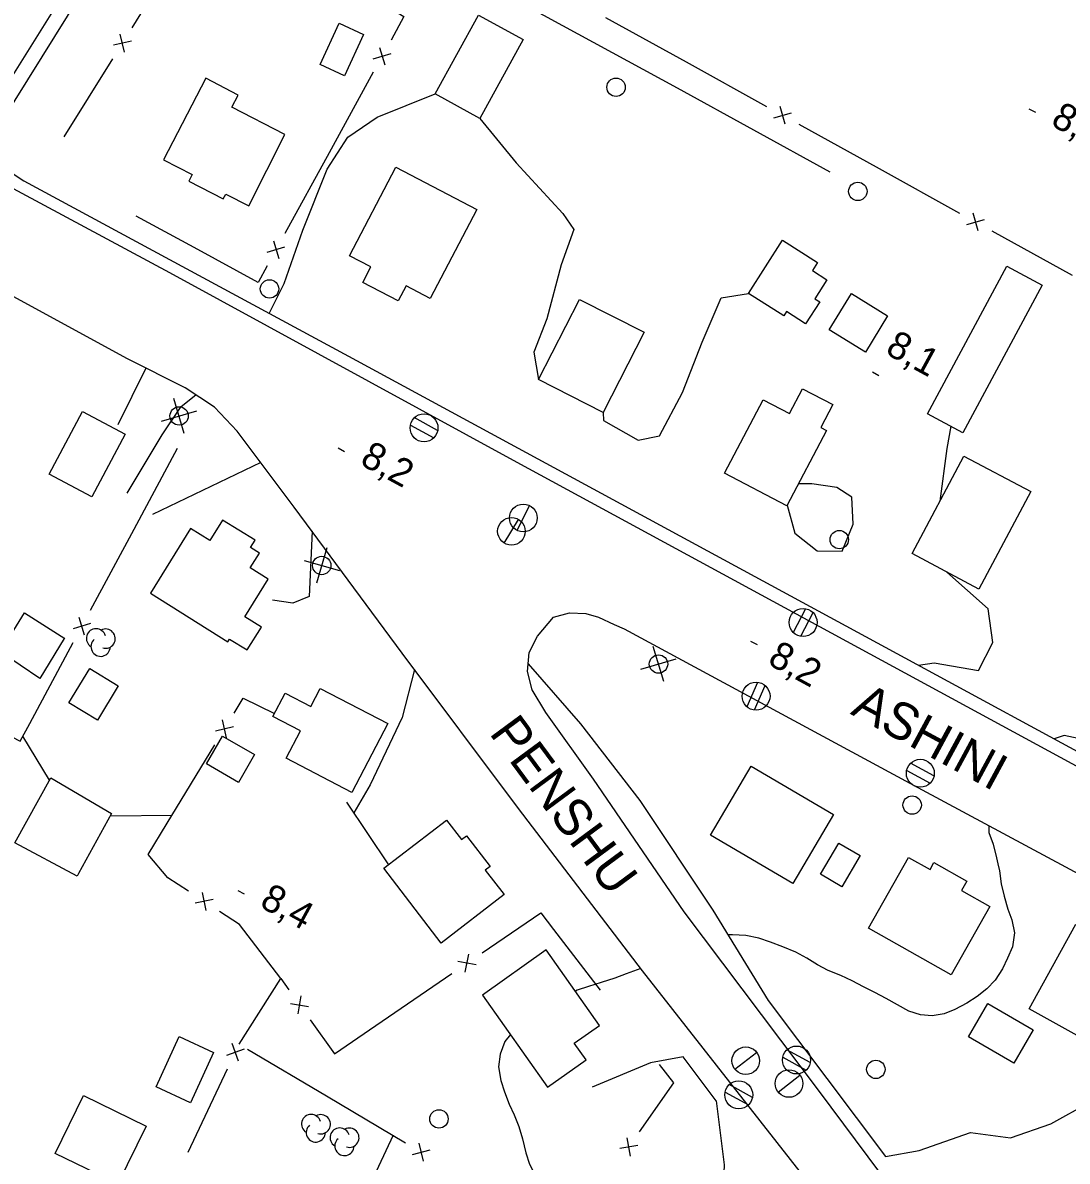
# Model space of a CAD drawing. Extents: x 219136 to 222520, y 5421589 to 5424530.
# Drawn here: x 221143.1 to 221256.8, y 5423014 to 5423137.9 of the extents above; entities that cross this region are included whole.
import ezdxf

# ---------------------------------------------------------------- set-up
doc = ezdxf.new("R2010")
doc.units = 0
for name, color, linetype in [('Level 19', 7, 'Continuous'), ('Level 2', 7, 'Continuous'), ('Level 21', 7, 'Continuous'), ('Level 22', 7, 'Continuous'), ('Level 3', 7, 'Continuous'), ('Level 31', 7, 'Continuous'), ('Level 36', 7, 'Continuous'), ('Level 37', 7, 'Continuous'), ('Level 4', 7, 'Continuous'), ('Level 44', 7, 'Continuous')]:
    doc.layers.add(name, color=color, linetype=linetype)

msp = doc.modelspace()

# ---------------------------------------------------------------- linework, layer by layer
at = {"layer": 'Level 19'}
for points in [[(221169.95, 5423106.26), (221171.56, 5423109.54), (221173.61, 5423115.33), (221176.23, 5423121.98), (221178.49, 5423125.45), (221181.7, 5423127.63), (221187.98, 5423130.15)], [(221192.85, 5423127.47), (221196.82, 5423122.64), (221201.89, 5423117.14), (221203.07, 5423115.4), (221201.7, 5423111.54), (221200.13, 5423105.69), (221198.72, 5423102.05), (221199.25, 5423099.09)], [(221206.27, 5423095.5), (221206.31, 5423094.62), (221210.09, 5423092.46), (221212.38, 5423092.94), (221214.88, 5423097.66), (221217.02, 5423103.15), (221219.12, 5423107.96), (221222.09, 5423108.45)], [(221156.51, 5423100.32), (221153.47, 5423094.13)], [(221154.5, 5423086.72), (221158.3, 5423093.07), (221160.37, 5423096.13), (221161.96, 5423097.4), (221161.96, 5423097.4)], [(221242.92, 5423085.85), (221243.68, 5423091.58), (221244.11, 5423093.99)], [(221169.02, 5423090.03), (221157.25, 5423084.39)], [(221226.3, 5423085.39), (221227.12, 5423082.34), (221229.56, 5423080.45), (221232.25, 5423080.4), (221233.48, 5423083.32), (221233.33, 5423086.29), (221231.67, 5423087.33), (221228.98, 5423087.71), (221227.53, 5423087.74)], [(221174.6, 5423082.57), (221174.28, 5423075.48), (221172.5, 5423074.75), (221170.28, 5423075.05)], [(221240.56, 5423068), (221242.26, 5423068.23), (221247.1, 5423067.41), (221248.64, 5423070.47), (221248.16, 5423074.14), (221243.66, 5423078.13)], [(221185.73, 5423067.51), (221184.42, 5423062.29), (221180.91, 5423054.99), (221179.15, 5423051.92)], [(221236.98, 5423014.53), (221240.64, 5423015.2), (221246.23, 5423017.14), (221250.58, 5423016.55), (221254.96, 5423018.09), (221259.29, 5423020.48), (221262.99, 5423024.95), (221266.28, 5423031.84), (221268.31, 5423036.98), (221269.44, 5423039.13)], [(221214.98, 5423025.36), (221211.4, 5423024.73), (221205.08, 5423022.07)], [(221218.56, 5423020.6), (221219.44, 5423013.62), (221219.13, 5423006.85), (221217.92, 5422999.18), (221215.08, 5422991.43), (221211.12, 5422982.98), (221208.8, 5422978.94), (221206.28, 5422977.69), (221204.25, 5422976.47), (221204.25, 5422976.47)]]:
    msp.add_lwpolyline(points, dxfattribs=at)
at = {"layer": 'Level 2'}
for points in [[(221263.3, 5423059.69), (221262.12, 5423059.73), (221260.63, 5423059.84), (221259.2, 5423059.93), (221257.94, 5423060.03), (221256.42, 5423060.34), (221255.32, 5423059.99)], [(221248.23, 5423050.53), (221248.21, 5423049.77), (221248.69, 5423048.52), (221249.05, 5423047.04), (221249.2, 5423046.39)], [(221249.2, 5423046.39), (221249.37, 5423045.62), (221249.57, 5423044.21), (221249.89, 5423042.84), (221250.28, 5423041.46), (221250.71, 5423040.27), (221251, 5423038.88), (221250.8, 5423037.35), (221250.27, 5423036.12), (221249.72, 5423034.95), (221248.92, 5423033.71), (221248, 5423032.79), (221246.97, 5423031.95), (221245.83, 5423031.23), (221244.53, 5423030.54), (221243.36, 5423030.06), (221242.05, 5423029.85), (221240.8, 5423029.96), (221239.52, 5423030.34), (221238.27, 5423031.02), (221237.07, 5423031.74), (221235.81, 5423032.36), (221234.59, 5423032.99), (221233.37, 5423033.66), (221232.14, 5423034.22), (221230.73, 5423034.78), (221229.6, 5423035.37), (221228.41, 5423036.12), (221227.23, 5423036.77), (221225.83, 5423037.33), (221224.47, 5423037.84), (221223.22, 5423038.28), (221221.77, 5423038.57), (221220.32, 5423038.65), (221219.83, 5423038.66)], [(221210.36, 5423034.97), (221208.78, 5423034.4), (221207.53, 5423033.94), (221206.06, 5423033.48), (221204.67, 5423033.04), (221203.45, 5423032.62), (221203.24, 5423032.53)], [(221196.17, 5423027.81), (221195.57, 5423027.03), (221195.07, 5423025.66), (221194.89, 5423024.28), (221195.13, 5423022.81), (221195.52, 5423021.56), (221196.06, 5423020.24), (221196.57, 5423019.08), (221197.11, 5423017.81), (221197.5, 5423016.44), (221197.86, 5423014.93), (221198.26, 5423013.7), (221198.95, 5423012.4)]]:
    msp.add_lwpolyline(points, dxfattribs=at)
at = {"layer": 'Level 21'}
for points in [[(221287.28, 5423040.97), (221236.59, 5423068.5), (221196.9, 5423090.06), (221159.13, 5423110.7), (221140.58, 5423120.63), (221139.53, 5423121.9), (221138.99, 5423123.49), (221138.78, 5423125.45), (221139.06, 5423126.59), (221139.52, 5423127.91), (221140.21, 5423129.26), (221156.74, 5423155.71)], [(221255.19, 5422978.07), (221243.41, 5422992.85), (221226.65, 5423014.22), (221210.55, 5423034.72), (221197.05, 5423052.38), (221184.39, 5423069.3), (221172.66, 5423085.2), (221166.45, 5423093.44), (221163.98, 5423096.07), (221160.81, 5423098.16), (221154.52, 5423101.32), (221134.08, 5423112.45)], [(221264.62, 5422976.42), (221246.86, 5422998.7), (221229.81, 5423021.61), (221215.09, 5423041.15), (221205.2, 5423055.58), (221200.04, 5423062.85), (221198.54, 5423065.3), (221198.02, 5423067.29), (221198.22, 5423069.38), (221199.12, 5423071.15), (221200.87, 5423073.23), (221202.61, 5423073.68), (221204.38, 5423073.61), (221205.75, 5423073.21), (221207.46, 5423072.43), (221208.54, 5423071.96)], [(221208.54, 5423071.96), (221240.97, 5423054.43), (221281.87, 5423032.45)], [(221198.1, 5423068.13), (221203.79, 5423061.62), (221210.26, 5423053.25), (221218.2, 5423041.32), (221224.22, 5423031.49), (221236.98, 5423014.53)], [(221218.56, 5423020.6), (221214.98, 5423025.36)]]:
    msp.add_lwpolyline(points, dxfattribs=at)
at = {"layer": 'Level 22'}
msp.add_lwpolyline([(221160.84, 5423162.18), (221162.1, 5423161.37), (221140.9, 5423127.27), (221140.4, 5423125.85), (221140.49, 5423124.24), (221140.78, 5423123.1), (221141.34, 5423122.1), (221142.08, 5423121.46), (221143.25, 5423120.69), (221178.58, 5423101.6), (221236.93, 5423069.97), (221290.69, 5423040.78), (221319.41, 5423025.29), (221321.99, 5423023.76), (221323.67, 5423023.34), (221325.05, 5423023.41), (221326.35, 5423024.11), (221327.33, 5423025.12), (221328.09, 5423026.21), (221328.91, 5423027.34), (221330.01, 5423026.73)], dxfattribs=at)
at = {"layer": 'Level 3'}
for p, q in [((221252.59, 5423128.54), (221253.29, 5423128.16)), ((221235.55, 5423099.9), (221236.25, 5423099.52)), ((221177.43, 5423091.63), (221178.14, 5423091.25)), ((221222.31, 5423070.62), (221223.02, 5423070.24)), ((221166.53, 5423043.49), (221167.23, 5423043.11))]:
    msp.add_line(p, q, dxfattribs=at)
at = {"layer": 'Level 31'}
for points in [[(221197.57, 5423136.07), (221192.85, 5423127.47), (221187.98, 5423130.15), (221192.7, 5423138.74)], [(221180.2, 5423136.63), (221178.12, 5423132.13), (221175.47, 5423133.35), (221177.54, 5423137.86)], [(221171.64, 5423125.73), (221165.88, 5423128.72), (221166.56, 5423130.03), (221163.06, 5423131.85), (221158.45, 5423122.98), (221161.55, 5423121.37), (221161.18, 5423120.65), (221164.94, 5423118.72), (221165.21, 5423119.25), (221167.71, 5423117.98)], [(221178.69, 5423112.55), (221183.72, 5423122.17), (221192.52, 5423117.57), (221187.46, 5423107.88), (221184.83, 5423109.26), (221183.98, 5423107.63), (221180.12, 5423109.65), (221181, 5423111.34)], [(221222.09, 5423108.45), (221225.77, 5423114.24), (221229.59, 5423111.81), (221229.03, 5423110.94), (221230.61, 5423109.93), (221229.3, 5423107.87), (221229.82, 5423107.54), (221228.29, 5423105.13), (221226.2, 5423106.46), (221225.92, 5423106.02)], [(221241.56, 5423095.36), (221250.17, 5423111.4), (221254.03, 5423109.33), (221245.41, 5423093.29)], [(221237.21, 5423106.01), (221234.79, 5423102.07), (221230.84, 5423104.49), (221233.27, 5423108.44)], [(221199.25, 5423099.09), (221203.7, 5423107.8), (221210.72, 5423104.22), (221206.27, 5423095.5)], [(221230.56, 5423093.53), (221226.26, 5423085.32), (221219.47, 5423088.88), (221223.66, 5423096.88), (221226.54, 5423095.37), (221227.96, 5423098.07), (221231.25, 5423096.35), (221229.94, 5423093.85)], [(221154.26, 5423093.12), (221150.65, 5423086.31), (221146, 5423088.78), (221149.62, 5423095.59)], [(221239.89, 5423080.13), (221245.51, 5423090.74), (221252.78, 5423086.9), (221247.15, 5423076.28)], [(221157.02, 5423075.82), (221165.43, 5423070.52), (221165.63, 5423070.84), (221167.53, 5423069.65), (221169.09, 5423072.14), (221167.28, 5423073.27), (221169.83, 5423077.35), (221167.88, 5423078.57), (221168.88, 5423080.17), (221167.9, 5423080.78), (221168.4, 5423081.59), (221164.84, 5423083.78), (221163.47, 5423081.55), (221161.36, 5423082.85)], [(221147.62, 5423070.9), (221144.98, 5423066.54), (221140.7, 5423069.45), (221143.3, 5423073.69), (221147.7, 5423070.9)], [(221153.52, 5423065.74), (221151.25, 5423062), (221148.14, 5423063.89), (221150.41, 5423067.63)], [(221182.84, 5423061.63), (221178.94, 5423054.14), (221171.8, 5423057.86), (221173.35, 5423060.83), (221170.34, 5423062.39), (221171.67, 5423064.94), (221174.46, 5423063.48), (221175.49, 5423065.46)], [(221168.33, 5423058.26), (221166.58, 5423055.23), (221163.11, 5423057.24), (221164.86, 5423060.27)], [(221222.38, 5423057.01), (221231.33, 5423051.74), (221226.9, 5423044.22), (221217.95, 5423049.49)], [(221149.05, 5423045.03), (221142.28, 5423048.67), (221146.18, 5423055.75), (221152.8, 5423051.86), (221149.21, 5423045.33)], [(221188.66, 5423037.75), (221182.42, 5423045.9), (221189.24, 5423051.13), (221190.87, 5423049.01), (221191.4, 5423049.42), (221193.98, 5423046.09), (221193.44, 5423045.67), (221195.48, 5423043.05)], [(221234.23, 5423047.27), (221232.24, 5423043.87), (221229.91, 5423045.24), (221231.9, 5423048.63)], [(221244.11, 5423034.31), (221235.14, 5423039.39), (221239.5, 5423047.08), (221241.83, 5423045.76), (221242.25, 5423046.51), (221245.82, 5423044.49), (221245.25, 5423043.48), (221248.32, 5423041.74)], [(221257.7, 5423039.8), (221265.87, 5423035.27), (221260.77, 5423026.06), (221252.6, 5423030.59)], [(221193.13, 5423032.1), (221200.23, 5423022.08), (221204.41, 5423025.04), (221203.13, 5423026.85), (221205.88, 5423028.79), (221200.08, 5423037.01)], [(221250.93, 5423024.68), (221246.01, 5423027.54), (221248.13, 5423031.19), (221253.05, 5423028.33)], [(221163.89, 5423025.84), (221161.36, 5423020.37), (221157.63, 5423022.1), (221160.16, 5423027.57)], [(221153.47, 5423011.55), (221146.67, 5423014.87), (221149.74, 5423021.16), (221156.54, 5423017.84)]]:
    msp.add_lwpolyline(points, close=True, dxfattribs=at)
at = {"layer": 'Level 36'}
for p, q in [((221160.7, 5423093.19), (221159.57, 5423097.02)), ((221158.22, 5423094.54), (221162.05, 5423095.67)), ((221188.26, 5423093.54), (221185.72, 5423094.93)), ((221185.3, 5423094.12), (221187.84, 5423092.73)), ((221196.92, 5423082.65), (221198.24, 5423085.35)), ((221195.51, 5423081.27), (221197.07, 5423083.83)), ((221176.2, 5423080.76), (221175.1, 5423076.93)), ((221173.74, 5423079.4), (221177.57, 5423078.3)), ((221228.28, 5423074.13), (221226.95, 5423071.55)), ((221227.78, 5423071.15), (221229.11, 5423073.73)), ((221212.85, 5423066.2), (221211.72, 5423070.03)), ((221210.37, 5423067.55), (221214.2, 5423068.68)), ((221223.05, 5423066.12), (221221.88, 5423063.47)), ((221222.73, 5423063.12), (221223.9, 5423065.77)), ((221239.29, 5423056.53), (221241.83, 5423055.14)), ((221242.25, 5423055.95), (221239.71, 5423057.34)), ((221220.58, 5423024.03), (221222.96, 5423025.85)), ((221228.78, 5423024.75), (221226.24, 5423026.14)), ((221225.82, 5423025.33), (221228.36, 5423023.94)), ((221225.29, 5423021.53), (221227.65, 5423023.39)), ((221222.5, 5423020.96), (221219.96, 5423022.35)), ((221219.54, 5423021.54), (221222.08, 5423020.15))]:
    msp.add_line(p, q, dxfattribs=at)
for centre, radius in [((221207.67, 5423130.88), 1), ((221233.97, 5423119.54), 1), ((221169.97, 5423108.94), 1), ((221160.14, 5423095.11), 1), ((221186.78, 5423093.82), 1.52), ((221197.58, 5423084.01), 1.5), ((221196.29, 5423082.56), 1.5), ((221231.95, 5423081.65), 1), ((221175.65, 5423078.84), 1), ((221228.02, 5423072.64), 1.52), ((221212.29, 5423068.12), 1), ((221222.9, 5423064.62), 1.52), ((221240.77, 5423056.23), 1.52), ((221239.88, 5423052.77), 1), ((221221.78, 5423024.95), 1.5), ((221227.3, 5423025.03), 1.52), ((221235.93, 5423024.01), 1), ((221226.48, 5423022.47), 1.5), ((221221.02, 5423021.24), 1.52), ((221188.4, 5423018.62), 1)]:
    msp.add_circle(centre, radius, dxfattribs=at)
at = {"layer": 'Level 37'}
for p, q in [((221154.94, 5423135.89), (221152.99, 5423135.44)), ((221154.19, 5423134.69), (221153.74, 5423136.64)), ((221181.26, 5423133.98), (221183.19, 5423134.54)), ((221181.94, 5423135.22), (221182.5, 5423133.3)), ((221226.06, 5423126.87), (221225.51, 5423128.8)), ((221224.82, 5423127.56), (221226.75, 5423128.11)), ((221247.07, 5423115.26), (221246.51, 5423117.19)), ((221245.83, 5423115.95), (221247.75, 5423116.5)), ((221169.72, 5423112.94), (221171.65, 5423113.5)), ((221170.41, 5423114.18), (221170.97, 5423112.26)), ((221150.51, 5423072.51), (221148.6, 5423071.93)), ((221149.85, 5423071.26), (221149.27, 5423073.18)), ((221165.31, 5423060.08), (221164.84, 5423062.03)), ((221166.05, 5423061.29), (221164.1, 5423060.82)), ((221162.64, 5423043.27), (221163.05, 5423041.31)), ((221163.83, 5423042.5), (221161.87, 5423042.09)), ((221191.27, 5423034.58), (221191.64, 5423036.55)), ((221192.44, 5423035.38), (221190.47, 5423035.75)), ((221173.08, 5423030.04), (221173.41, 5423032.01)), ((221172.25, 5423031.19), (221174.23, 5423030.86)), ((221166.6, 5423024.92), (221165.92, 5423026.81)), ((221167.2, 5423026.2), (221165.31, 5423025.53)), ((221186.74, 5423014.04), (221186.24, 5423015.98)), ((221210.05, 5423015.73), (221208.07, 5423015.39)), ((221209.23, 5423014.57), (221208.89, 5423016.55)), ((221185.52, 5423014.76), (221187.46, 5423015.26))]:
    msp.add_line(p, q, dxfattribs=at)
for points in [[(221155.02, 5423137.36), (221160.3, 5423145.86)], [(221178.55, 5423142.31), (221184.58, 5423138.56), (221183.19, 5423136.02)], [(221206.53, 5423138.48), (221215.28, 5423133.64)], [(221147.63, 5423125.47), (221152.91, 5423133.96)], [(221215.28, 5423133.64), (221224.03, 5423128.8)], [(221181.26, 5423132.51), (221176.45, 5423123.74)], [(221227.54, 5423126.87), (221236.29, 5423122.03)], [(221176.45, 5423123.74), (221171.65, 5423114.97)], [(221236.29, 5423122.03), (221245.04, 5423117.19)], [(221161.76, 5423113.43), (221155.47, 5423116.84)], [(221248.54, 5423115.26), (221257.29, 5423110.42)], [(221169.72, 5423111.46), (221168.73, 5423109.65), (221161.76, 5423113.43)], [(221155.23, 5423082.8), (221159.96, 5423091.61)], [(221150.5, 5423073.98), (221155.23, 5423082.8)], [(221143.88, 5423061.65), (221148.61, 5423070.46)], [(221166.11, 5423062.76), (221167.11, 5423064.4), (221170.52, 5423062.74)], [(221135.92, 5423063.32), (221142.85, 5423059.72), (221143.88, 5423061.65)], [(221146.03, 5423055.49), (221143.14, 5423060.26)], [(221158.84, 5423050.8), (221164.04, 5423059.34)], [(221178.36, 5423053.09), (221182.92, 5423046.28)], [(221152.66, 5423051.6), (221159.37, 5423051.68)], [(221161.17, 5423043.39), (221158.91, 5423044.86), (221156.77, 5423047.4), (221158.84, 5423050.8)], [(221171.19, 5423033.9), (221166.7, 5423039.78), (221164.52, 5423041.2)], [(221193.11, 5423036.7), (221199.48, 5423041.05), (221200.87, 5423039.24)], [(221200.87, 5423039.24), (221205.93, 5423032.64)], [(221181.55, 5423028.8), (221189.81, 5423034.44)], [(221166.67, 5423026.74), (221171.19, 5423033.9), (221172.08, 5423032.65)], [(221174.4, 5423029.4), (221177.03, 5423025.71), (221181.55, 5423028.8)], [(221167.56, 5423026.21), (221176.16, 5423021.12)], [(221210.21, 5423017.2), (221213.97, 5423022.53), (221212.38, 5423024.53)], [(221161.14, 5423015.01), (221165.4, 5423024.06)], [(221176.16, 5423021.12), (221184.77, 5423016.03)], [(221183.41, 5423016.84), (221179.17, 5423007.78)]]:
    msp.add_lwpolyline(points, dxfattribs=at)
at = {"layer": 'Level 4'}
msp.add_lwpolyline([(221170.31, 5423155.6), (221192.7, 5423142.59), (221214.31, 5423130.8), (221230.93, 5423121.67)], dxfattribs=at)
at = {"layer": 'Level 44'}
for centre, start, end in [((221151.1, 5423070.91), 15.4747, 238.159), ((221152.14, 5423070.88), 252.6532, 118.3418), ((221151.6, 5423070), 130.807, 358.2641), ((221174.5, 5423018.06), 15.9068, 238.5912), ((221175.55, 5423018.04), 253.0853, 118.7739), ((221175.01, 5423017.15), 131.2391, 358.6962), ((221177.61, 5423016.59), 15.9068, 238.5912), ((221178.66, 5423016.57), 253.0853, 118.7739), ((221178.12, 5423015.68), 131.2391, 358.6962)]:
    msp.add_arc(centre, 1.05, start, end, dxfattribs=at)

# ---------------------------------------------------------------- texts
at = {"layer": 'Level 21'}
for s, rotation, p in [('ASHINI', 331.6066, (221233.07, 5423062.72)), ('PENSHU', 306.4355, (221193.8, 5423060.59))]:
    msp.add_text(s, height=4, rotation=rotation, dxfattribs=at).set_placement(p)
at = {"layer": 'Level 3'}
for s, p in [('8,6', (221254.83, 5423126.81)), ('8,1', (221236.84, 5423101.95)), ('8,2', (221179.68, 5423089.9)), ('8,2', (221224.03, 5423068.17)), ('8,4', (221168.77, 5423041.76))]:
    msp.add_text(s, height=3, rotation=331.383, dxfattribs=at).set_placement(p)

doc.saveas('drawing.dxf')
